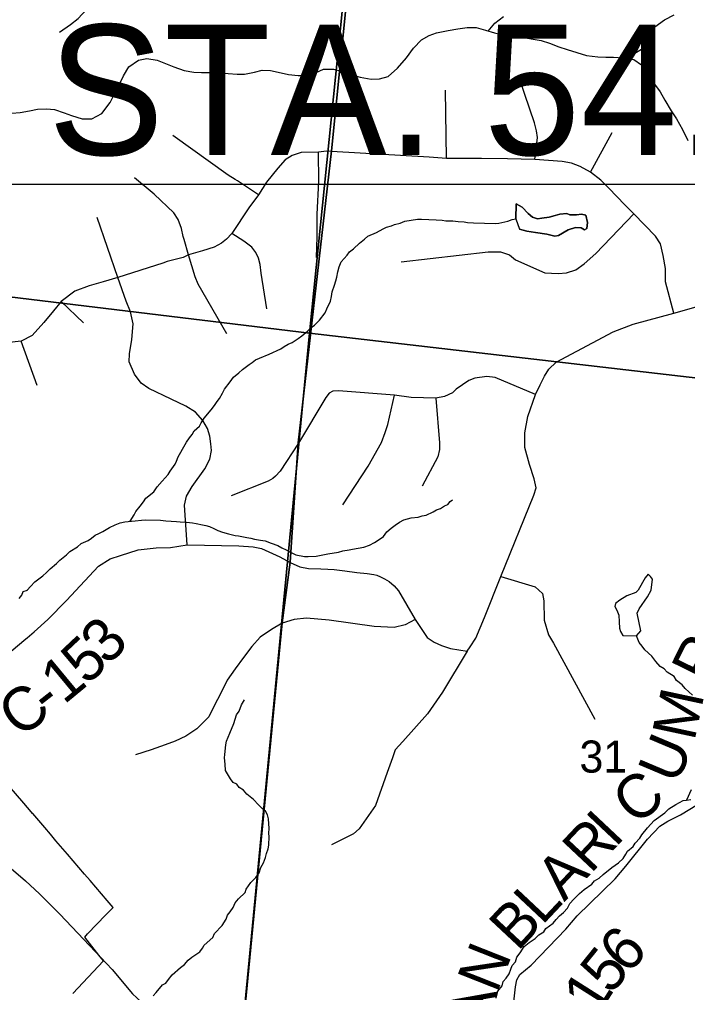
# Model space of a CAD drawing. Extents: x 0 to 34, y 0 to 22.
# Drawn here: x 3.46 to 4.331, y 17.836 to 19.105 of the extents above; entities that cross this region are included whole.
import ezdxf

# ---------------------------------------------------------------- set-up
doc = ezdxf.new("R2010")
doc.units = 0
for name, color, linetype in [('GM_X_Corporation', 7, 'Continuous'), ('GM_X_County_Road', 7, 'Continuous'), ('GM_X_County_Road_Text', 7, 'Continuous'), ('GM_X_Minor_Lake', 7, 'Continuous'), ('GM_X_Minor_River', 7, 'Continuous'), ('GM_X_Section_Text', 7, 'Continuous'), ('GM_X_Township_Road', 7, 'Continuous'), ('SH_Masking', 7, 'Continuous'), ('SH_Text', 7, 'Continuous')]:
    doc.layers.add(name, color=color, linetype=linetype)

msp = doc.modelspace()

# ---------------------------------------------------------------- linework, layer by layer
at = {"layer": 'GM_X_Corporation'}
for points in [[(3.4565, 17.7784), (3.4633, 17.7753), (3.4638, 17.7552), (3.4639, 17.7441), (3.744, 17.7149), (3.7454, 17.7286), (3.8023, 18.3182), (3.8126, 18.3974), (3.8234, 18.553), (3.8667, 18.9339), (3.918, 19.4442), (3.9936, 20.1954), (4.0006, 20.2658), (4.0111, 20.3696), (4.0645, 20.9), (2.1, 20.9)], [(8.9, 17.1766), (8.9, 20.9), (4.0645, 20.9), (4.0111, 20.3696), (4.0006, 20.2658), (3.9936, 20.1954), (3.918, 19.4442), (3.8667, 18.9339), (3.8234, 18.553), (3.8126, 18.3974), (3.8023, 18.3182), (3.7454, 17.7286)], [(3.5292, 17.8347), (3.5691, 17.8771), (3.5634, 17.8846), (3.5572, 17.8924), (3.5449, 17.9081), (3.5482, 17.9126), (3.5724, 17.9374), (3.5817, 17.947), (3.5742, 17.9558), (3.5668, 17.9645), (3.5594, 17.9732), (3.5519, 17.9819), (3.5445, 17.9905), (3.5371, 17.9992), (3.5296, 18.0079), (3.5222, 18.0166), (3.5073, 18.034), (3.5, 18.0427), (3.4926, 18.0514), (3.4769, 18.0693), (3.4767, 18.0695), (3.4727, 18.0742), (3.4627, 18.0858), (3.4488, 18.1021)]]:
    msp.add_lwpolyline(points, dxfattribs=at)
for points in [[(2.9428, 19.8144), (3.9403, 19.7031), (3.8378, 18.696), (2.8429, 18.8167)], [(3.9403, 19.7031), (4.9462, 19.5973), (4.8473, 18.5791), (3.8378, 18.696)], [(3.8378, 18.696), (3.7435, 17.7155), (2.8521, 17.7909), (2.8154, 17.7918), (2.8147, 17.7929), (2.7902, 17.8358), (2.7645, 17.8808), (2.7638, 17.8821), (2.7489, 17.9091), (2.8429, 18.8167)], [(4.8473, 18.5791), (4.7377, 17.6243), (3.7435, 17.7155), (3.8378, 18.696)]]:
    msp.add_lwpolyline(points, close=True, dxfattribs=at)
at = {"layer": 'GM_X_County_Road'}
for points in [[(4.0436, 18.2811), (4.0476, 18.2871), (4.0548, 18.2984), (4.0665, 18.3253), (4.0876, 18.3788), (4.1308, 18.4847), (4.1337, 18.4942), (4.1313, 18.506), (4.125, 18.5248), (4.1188, 18.547), (4.1189, 18.566), (4.1229, 18.5875), (4.133, 18.6161), (4.1389, 18.6289), (4.1445, 18.6402), (4.1504, 18.6491), (4.1598, 18.6584), (4.2341, 18.6979), (4.2601, 18.7078), (4.3134, 18.7223), (4.3485, 18.7321)], [(3.4695, 18.2987), (3.4788, 18.3066), (3.4966, 18.3224), (3.5212, 18.3472), (3.5627, 18.3921), (3.5781, 18.4016), (3.5915, 18.4062), (3.6147, 18.4136), (3.6378, 18.4161), (3.6565, 18.4166), (3.6786, 18.4199), (3.746, 18.4188), (3.7647, 18.4174), (3.7754, 18.4152), (3.7992, 18.4042), (3.8128, 18.3968), (3.8253, 18.3913), (3.8367, 18.3893), (3.853, 18.3888), (3.862, 18.3884), (3.8704, 18.3877), (3.8842, 18.3862), (3.8998, 18.3841), (3.9134, 18.3824), (3.922, 18.3811), (3.9258, 18.3802), (3.9306, 18.3783)], [(3.9306, 18.3783), (3.9359, 18.3757), (3.9421, 18.3722), (3.9486, 18.3664), (3.9541, 18.3601), (3.9758, 18.3226), (3.9916, 18.2992), (4.0006, 18.2928), (4.0101, 18.2887), (4.022, 18.2847), (4.0436, 18.2811)], [(3.3744, 18.2242), (3.407, 18.2511), (3.4361, 18.272), (3.4488, 18.2811), (3.468, 18.2974), (3.4695, 18.2987)], [(3.2959, 18.156), (3.3359, 18.1028), (3.3453, 18.0881), (3.3692, 18.0657), (3.4677, 17.9816), (3.4857, 17.9647), (3.5125, 17.938), (3.536, 17.9132), (3.551, 17.8973)], [(4.1021, 17.8003), (4.1069, 17.8434), (4.1083, 17.8525), (4.1123, 17.8592), (4.1271, 17.8716), (4.1723, 17.9184), (4.1872, 17.9358), (4.2366, 17.9844), (4.2508, 18.0006), (4.2788, 18.0358), (4.2949, 18.0531), (4.3054, 18.0593), (4.322, 18.0679), (4.344, 18.0812)], [(3.551, 17.8973), (3.5807, 17.8659), (3.6073, 17.8343), (3.6297, 17.8131), (3.6897, 17.7545), (3.7156, 17.7426), (3.7393, 17.7307), (3.7418, 17.7296), (3.7456, 17.7281), (3.7766, 17.7155), (3.7825, 17.7131)]]:
    msp.add_lwpolyline(points, dxfattribs=at)
at = {"layer": 'GM_X_Minor_Lake'}
for points in [[(4.112, 18.8317), (4.1214, 18.8292), (4.1327, 18.8277), (4.1475, 18.8254), (4.1581, 18.8225), (4.163, 18.8235), (4.1754, 18.8308), (4.185, 18.834), (4.1922, 18.8334), (4.1967, 18.831), (4.1997, 18.8328), (4.2007, 18.8404), (4.1983, 18.85), (4.193, 18.8512), (4.1862, 18.8506), (4.1774, 18.8505), (4.1737, 18.8525), (4.1645, 18.8516), (4.1584, 18.8495), (4.1507, 18.8474), (4.1412, 18.8461), (4.1355, 18.8455), (4.1287, 18.8476), (4.1231, 18.8523), (4.1154, 18.8605), (4.1075, 18.8649), (4.1073, 18.8454)], [(4.1073, 18.8454), (4.1075, 18.8649), (4.1154, 18.8605), (4.1231, 18.8523), (4.1287, 18.8476), (4.1355, 18.8455), (4.1412, 18.8461), (4.1507, 18.8474), (4.1584, 18.8495), (4.1645, 18.8516), (4.1737, 18.8525), (4.1774, 18.8505), (4.1862, 18.8506), (4.193, 18.8512), (4.1983, 18.85), (4.2007, 18.8404), (4.1997, 18.8328), (4.1967, 18.831), (4.1922, 18.8334), (4.185, 18.834), (4.1754, 18.8308), (4.163, 18.8235), (4.1581, 18.8225), (4.1475, 18.8254), (4.1327, 18.8277), (4.1214, 18.8292), (4.1119, 18.8317)], [(4.1073, 18.8454), (4.112, 18.8317)], [(4.2646, 18.3013), (4.2702, 18.308), (4.2655, 18.3309), (4.2679, 18.3365), (4.2789, 18.3522), (4.2837, 18.3608), (4.2853, 18.3752), (4.2827, 18.3787), (4.2797, 18.3818), (4.2758, 18.377), (4.2666, 18.3609), (4.2635, 18.3579), (4.252, 18.3533), (4.2427, 18.3478), (4.2373, 18.3434), (4.2361, 18.3397), (4.239, 18.3346), (4.2415, 18.3281), (4.242, 18.3197), (4.2422, 18.3114), (4.2435, 18.3068), (4.2468, 18.3017)], [(4.2468, 18.3017), (4.2646, 18.3013)]]:
    msp.add_lwpolyline(points, dxfattribs=at)
at = {"layer": 'GM_X_Minor_River'}
for points in [[(4.0712, 19.0903), (4.0796, 19.1005), (4.0909, 19.1093)], [(4.2539, 19.0544), (4.2623, 19.0615), (4.2754, 19.0691), (4.2826, 19.0818), (4.2887, 19.0957), (4.3011, 19.1049), (4.3139, 19.1117)], [(3.4496, 18.9831), (3.4606, 18.9839), (3.4728, 18.9863), (3.4831, 18.9882), (3.4949, 18.989), (3.5055, 18.988), (3.5179, 18.9835), (3.5277, 18.9801), (3.5413, 18.9759), (3.5542, 18.9756), (3.5669, 18.9828), (3.578, 18.997), (3.5828, 19.0067), (3.588, 19.0168), (3.5953, 19.0318), (3.6025, 19.0438), (3.6149, 19.0525), (3.6259, 19.0545), (3.6392, 19.0522), (3.6501, 19.0481), (3.661, 19.0436), (3.6745, 19.0387), (3.6873, 19.0368), (3.6972, 19.0361), (3.7094, 19.0362), (3.7215, 19.0358), (3.7321, 19.0351), (3.7435, 19.0341), (3.7533, 19.0342), (3.7663, 19.0365), (3.7763, 19.0392), (3.7873, 19.0389), (3.8009, 19.0359), (3.8107, 19.0337), (3.8232, 19.0322), (3.8342, 19.0322), (3.8468, 19.0364), (3.8564, 19.0404), (3.8694, 19.0407), (3.8792, 19.0382), (3.8904, 19.0341), (3.904, 19.0303), (3.9184, 19.0276), (3.9294, 19.028), (3.9405, 19.0311), (3.9529, 19.0418), (3.9647, 19.0555), (3.9735, 19.0678), (3.984, 19.0789), (3.9941, 19.0847), (4.0037, 19.0879), (4.0189, 19.0912), (4.0315, 19.0932), (4.0437, 19.0951), (4.0555, 19.0951), (4.0676, 19.0914), (4.0792, 19.088), (4.0898, 19.0854), (4.103, 19.0839), (4.1155, 19.0824), (4.1272, 19.0802), (4.1401, 19.0779), (4.151, 19.0746), (4.1634, 19.0696)], [(4.1634, 19.0696), (4.1743, 19.0663), (4.1867, 19.0625), (4.1995, 19.0584), (4.2143, 19.0568), (4.2245, 19.0561), (4.2344, 19.0562), (4.2473, 19.0555), (4.2613, 19.0532), (4.271, 19.0461), (4.2797, 19.0336), (4.2881, 19.0212), (4.2954, 19.0111), (4.3015, 19.0003), (4.3099, 18.9864), (4.3168, 18.9756), (4.3244, 18.962), (4.3315, 18.9474)], [(3.6042, 18.4508), (3.6092, 18.4593), (3.6116, 18.4634), (3.6171, 18.4704), (3.6215, 18.476), (3.6243, 18.4808), (3.6349, 18.4892), (3.6393, 18.4955), (3.6456, 18.5029), (3.6535, 18.5117), (3.6563, 18.5162), (3.6627, 18.5251), (3.6647, 18.5292), (3.6668, 18.5348), (3.6701, 18.5408), (3.6725, 18.5449), (3.6774, 18.5539), (3.6813, 18.5594), (3.6849, 18.5639), (3.6877, 18.5687), (3.6944, 18.575), (3.6968, 18.579), (3.7008, 18.5854), (3.7096, 18.5961), (3.7139, 18.6016), (3.7175, 18.6068), (3.7207, 18.6109), (3.7244, 18.618), (3.7272, 18.6229), (3.7347, 18.6325), (3.7388, 18.6388), (3.7458, 18.6446), (3.7505, 18.6487), (3.7591, 18.6552), (3.7633, 18.6581), (3.7676, 18.6614), (3.773, 18.6635), (3.7853, 18.6687), (3.8008, 18.6758), (3.805, 18.6787), (3.8101, 18.682), (3.8155, 18.684), (3.8233, 18.6891), (3.8279, 18.6927), (3.8354, 18.6989), (3.8397, 18.703), (3.8447, 18.7066), (3.851, 18.7132), (3.8586, 18.7228), (3.8607, 18.7277), (3.8652, 18.7378), (3.8665, 18.7442), (3.8675, 18.7499), (3.8708, 18.7589), (3.8722, 18.7646), (3.8735, 18.7691), (3.8749, 18.7763), (3.8766, 18.7827), (3.8795, 18.7894), (3.887, 18.7979), (3.8902, 18.8023), (3.8953, 18.8063), (3.9031, 18.8137), (3.9097, 18.8188), (3.914, 18.8228), (3.9256, 18.8273), (3.9341, 18.8324), (3.9384, 18.8345), (3.9449, 18.8362), (3.9491, 18.8379), (3.9564, 18.8396), (3.9622, 18.8421), (3.979, 18.8449), (3.9839, 18.8451), (4.0032, 18.8441), (4.0112, 18.8434), (4.0157, 18.8429), (4.0248, 18.8426), (4.032, 18.8419), (4.0396, 18.8413), (4.0441, 18.8407), (4.0521, 18.8401), (4.0805, 18.8391), (4.0851, 18.8397), (4.0966, 18.8424), (4.1023, 18.8444), (4.1073, 18.8454)], [(3.4699, 18.3607), (3.4742, 18.3655), (3.4797, 18.3718), (3.4848, 18.3758), (3.4902, 18.3794), (3.4949, 18.3838), (3.4997, 18.3886), (3.5079, 18.3955), (3.5122, 18.3999), (3.5212, 18.4068), (3.5255, 18.4112), (3.5352, 18.4174), (3.5403, 18.4218), (3.5492, 18.4256), (3.5538, 18.4285), (3.5585, 18.4325), (3.5631, 18.4347), (3.5686, 18.4375), (3.5771, 18.4425), (3.5844, 18.4461), (3.591, 18.4485), (3.5971, 18.4498), (3.6058, 18.451), (3.6104, 18.4513), (3.6188, 18.4521), (3.6237, 18.4527), (3.6438, 18.452), (3.6507, 18.4514), (3.6643, 18.4506), (3.6692, 18.45), (3.6776, 18.4497), (3.6855, 18.4487), (3.69, 18.4478), (3.6983, 18.4463), (3.7028, 18.445), (3.7074, 18.4441), (3.7133, 18.4413), (3.7186, 18.4388), (3.7245, 18.4363), (3.7325, 18.4345), (3.7411, 18.4323), (3.7453, 18.4318), (3.7562, 18.4295), (3.7615, 18.4286), (3.7664, 18.4273), (3.7743, 18.4262), (3.7803, 18.4253), (3.7882, 18.422), (3.7968, 18.419), (3.8021, 18.4162), (3.8077, 18.4133), (3.8151, 18.4096), (3.8203, 18.4068), (3.8313, 18.4049), (3.8362, 18.4047), (3.8468, 18.4051), (3.8621, 18.4084), (3.8759, 18.4106), (3.8813, 18.4123), (3.8897, 18.4135), (3.8942, 18.4145), (3.9088, 18.417), (3.9164, 18.4194), (3.923, 18.423), (3.9304, 18.4277), (3.9347, 18.431), (3.9391, 18.4369), (3.9445, 18.4417), (3.9496, 18.4457), (3.9554, 18.4496), (3.9609, 18.4525), (3.9708, 18.4552), (3.9796, 18.456), (3.985, 18.4577), (3.9903, 18.4587), (3.9992, 18.463), (4.0038, 18.4658), (4.0088, 18.4676), (4.0139, 18.4708), (4.0185, 18.4726), (4.0217, 18.4766), (4.0244, 18.4789)], [(3.4592, 18.3501), (3.4628, 18.3545), (3.4645, 18.359), (3.47, 18.3608)], [(4.3375, 18.224), (4.328, 18.2327), (4.324, 18.2374), (4.3166, 18.2429), (4.3137, 18.248), (4.3044, 18.254), (4.3008, 18.2583), (4.2955, 18.2612), (4.2897, 18.2678), (4.2846, 18.2748), (4.2754, 18.2828), (4.2718, 18.2878), (4.2682, 18.2925), (4.2664, 18.2971), (4.2646, 18.3013)], [(3.6342, 17.8316), (3.6381, 17.8361), (3.6464, 17.8457), (3.6507, 17.8482), (3.6539, 17.853), (3.659, 17.8589), (3.6696, 17.8684), (3.6751, 17.8724), (3.6798, 17.878), (3.6845, 17.882), (3.695, 17.8888), (3.6986, 17.8936), (3.7006, 17.8978), (3.712, 17.9076), (3.7141, 17.9129), (3.7243, 17.9232), (3.7291, 17.9317), (3.7312, 17.9366), (3.7344, 17.9411), (3.7384, 17.947), (3.7409, 17.953), (3.7456, 17.9582), (3.7539, 17.9662), (3.7552, 17.9708), (3.7615, 17.9793), (3.7682, 17.9859), (3.7722, 17.9922), (3.7744, 17.999), (3.778, 18.0049), (3.7805, 18.0121), (3.7818, 18.0174), (3.7839, 18.0234), (3.7849, 18.0283), (3.7852, 18.0393), (3.785, 18.0435), (3.7852, 18.0503), (3.7851, 18.056), (3.7845, 18.0625), (3.7832, 18.0675), (3.7807, 18.0725), (3.7763, 18.0761), (3.7715, 18.0808), (3.7649, 18.0879), (3.7605, 18.0911), (3.7564, 18.0946), (3.7517, 18.1001), (3.7464, 18.1033), (3.7432, 18.1076), (3.7383, 18.1101), (3.7351, 18.1148), (3.7311, 18.1214), (3.7286, 18.1256), (3.7278, 18.134), (3.7273, 18.142), (3.7274, 18.1466), (3.729, 18.1591), (3.7299, 18.164), (3.7341, 18.1741), (3.7391, 18.1868), (3.7429, 18.1981), (3.7461, 18.2029), (3.7494, 18.2112), (3.7534, 18.2179)], [(4.3302, 18.0871), (4.3363, 18.1009)], [(4.0817, 17.8287), (4.0835, 17.8378), (4.0894, 17.8448), (4.0908, 17.8501), (4.0947, 17.8545), (4.0983, 17.8601), (4.1008, 17.8665), (4.1025, 17.871), (4.1068, 17.8758), (4.1086, 17.8822), (4.1129, 17.8877), (4.1182, 17.8959), (4.1244, 17.901), (4.1322, 17.9065), (4.1373, 17.9112), (4.1439, 17.9152), (4.1463, 17.9196), (4.156, 17.9262), (4.16, 17.9313), (4.164, 17.9358), (4.1694, 17.9405), (4.1746, 17.946), (4.1778, 17.952), (4.1829, 17.9575), (4.1904, 17.9649), (4.1963, 17.9704), (4.2064, 17.9773), (4.21, 17.9817), (4.2158, 17.9849), (4.2212, 17.9897), (4.2322, 17.9988), (4.2411, 18.0049), (4.2474, 18.0108), (4.2506, 18.0164), (4.2527, 18.0205), (4.2601, 18.0263), (4.2629, 18.0308), (4.2688, 18.0371), (4.2716, 18.0415), (4.2788, 18.0508), (4.2878, 18.0603), (4.3015, 18.0705), (4.3066, 18.0757), (4.3159, 18.0814), (4.3205, 18.0839), (4.3256, 18.0864), (4.3298, 18.087), (4.3355, 18.0876)]]:
    msp.add_lwpolyline(points, dxfattribs=at)
at = {"layer": 'GM_X_Township_Road'}
for p, q in [((4.0167, 18.9239), (4.0153, 19.0132)), ((4.2047, 18.9063), (4.2328, 18.9581)), ((3.5432, 18.7098), (3.5142, 18.7374)), ((3.4828, 18.6277), (3.462, 18.6857))]:
    msp.add_line(p, q, dxfattribs=at)
for points in [[(3.5119, 19.0888), (3.5263, 19.0989), (3.5362, 19.1066), (3.5469, 19.1186), (3.5617, 19.1386), (3.5737, 19.1518), (3.5792, 19.157), (3.5903, 19.1644), (3.6011, 19.1696), (3.6149, 19.1773), (3.6257, 19.1856), (3.6303, 19.1924), (3.6401, 19.209), (3.6626, 19.2502), (3.669, 19.2585), (3.701, 19.2979)], [(4.1318, 18.9228), (4.1355, 18.9516), (4.1342, 18.96), (4.1315, 18.9707), (4.1125, 19.0267)], [(3.741, 18.8968), (3.7318, 18.9025), (3.6599, 18.9539)], [(3.8602, 18.9337), (3.8499, 18.9325), (3.8273, 18.9318), (3.8156, 18.928), (3.8063, 18.9224), (3.7966, 18.9114), (3.7821, 18.8931), (3.7714, 18.8765)], [(3.847, 18.7947), (3.848, 18.822), (3.8481, 18.8516), (3.8501, 18.8941), (3.8499, 18.9325)], [(4.3134, 18.7223), (4.3026, 18.7633), (4.3023, 18.7805), (4.2994, 18.7973), (4.2957, 18.8126), (4.2893, 18.8227), (4.2609, 18.8518), (4.2493, 18.8637), (4.2287, 18.8853), (4.218, 18.8956), (4.2047, 18.9063), (4.191, 18.9135), (4.1798, 18.9178), (4.1675, 18.9202), (4.1318, 18.9228), (4.0964, 18.9236), (4.0624, 18.9242), (4.0167, 18.9239), (3.994, 18.9257), (3.8669, 18.9333), (3.8602, 18.9337)], [(3.6743, 18.8184), (3.6731, 18.8224), (3.6711, 18.8327), (3.6667, 18.8444), (3.6609, 18.8531), (3.6355, 18.8776), (3.6099, 18.8989)], [(3.7714, 18.8765), (3.744, 18.8948), (3.741, 18.8968)], [(3.7714, 18.8765), (3.7589, 18.8598), (3.7366, 18.8261), (3.7296, 18.8189), (3.7232, 18.8134), (3.7135, 18.8084), (3.6985, 18.8035), (3.6802, 18.7983), (3.6731, 18.795), (3.6525, 18.7896), (3.6466, 18.7876)], [(3.6786, 18.4199), (3.6748, 18.4716), (3.6774, 18.4836), (3.6848, 18.4963), (3.7015, 18.5191), (3.7081, 18.5317), (3.71, 18.5429), (3.7095, 18.5519), (3.7079, 18.5616), (3.7048, 18.5719), (3.6988, 18.5823), (3.6894, 18.593), (3.6765, 18.6009), (3.6575, 18.6099), (3.6283, 18.6239), (3.6183, 18.6311), (3.6097, 18.6427), (3.6026, 18.6589), (3.6032, 18.6692), (3.6064, 18.6881), (3.6078, 18.7084), (3.6047, 18.724), (3.5987, 18.7377), (3.588, 18.7686), (3.561, 18.847)], [(3.9575, 18.7894), (4.0711, 18.8024), (4.087, 18.8021), (4.0988, 18.7983), (4.1069, 18.792), (4.1448, 18.7748), (4.1623, 18.7738), (4.1731, 18.7748), (4.1855, 18.7789), (4.1963, 18.7866), (4.2115, 18.7999), (4.2609, 18.8518)], [(3.73, 18.6951), (3.6926, 18.7603), (3.6887, 18.7695), (3.6802, 18.7983), (3.6743, 18.8184)], [(3.7825, 18.7278), (3.7748, 18.7744), (3.7735, 18.7858), (3.7716, 18.7938), (3.7681, 18.8015), (3.7627, 18.8084), (3.7523, 18.8164), (3.7366, 18.8261)], [(3.6466, 18.7876), (3.588, 18.7686), (3.5688, 18.763)], [(3.5688, 18.763), (3.5505, 18.7577), (3.5321, 18.7509), (3.5142, 18.7374), (3.5042, 18.7253), (3.4914, 18.71), (3.4762, 18.6932), (3.462, 18.6857), (3.4426, 18.6835), (3.4299, 18.6833), (3.4148, 18.6881), (3.4016, 18.6932), (3.3924, 18.697)], [(4.133, 18.6161), (4.08, 18.6382), (4.0695, 18.6398), (4.0537, 18.6373), (4.046, 18.6343), (4.0293, 18.6231), (4.0247, 18.6184), (4.0139, 18.6134), (4.0029, 18.6114), (3.9706, 18.6123), (3.9488, 18.6152), (3.8759, 18.6211), (3.8686, 18.6203), (3.8635, 18.6177), (3.8594, 18.6123), (3.8236, 18.5525)], [(3.8814, 18.4723), (3.9147, 18.5227), (3.9318, 18.5534), (3.9368, 18.5666), (3.9401, 18.5768), (3.9488, 18.6152)], [(4.0029, 18.6114), (4.0074, 18.5532), (4.0076, 18.5444), (4.0056, 18.5347), (3.9848, 18.4964)], [(3.8236, 18.5525), (3.7999, 18.5162), (3.7936, 18.5096), (3.7902, 18.5066), (3.784, 18.503), (3.736, 18.4841)], [(4.0876, 18.3788), (4.1325, 18.3653), (4.1418, 18.3564), (4.1439, 18.347), (4.1442, 18.3215), (4.1497, 18.3025), (4.1563, 18.2918), (4.2101, 18.1927)], [(3.9758, 18.3226), (3.963, 18.3156), (3.9483, 18.3123), (3.9223, 18.3135), (3.8637, 18.3219), (3.8341, 18.3242), (3.818, 18.3225), (3.8025, 18.3177)], [(3.8025, 18.3177), (3.7883, 18.3094), (3.7735, 18.2994), (3.7628, 18.2873), (3.7521, 18.2728), (3.741, 18.2583), (3.7307, 18.2435), (3.722, 18.2258), (3.7141, 18.2107), (3.7065, 18.1955), (3.691, 18.18), (3.6768, 18.1703), (3.6627, 18.1637), (3.6499, 18.1589), (3.6313, 18.1524), (3.6109, 18.1458)], [(4.0436, 18.2811), (4.0117, 18.2276), (3.992, 18.1993), (3.9599, 18.1632), (3.9498, 18.1525), (3.9461, 18.1423), (3.9392, 18.123), (3.9243, 18.0799), (3.903, 18.0496), (3.8956, 18.0429), (3.8667, 18.0285)]]:
    msp.add_lwpolyline(points, dxfattribs=at)
at = {"layer": 'SH_Masking'}
msp.add_lwpolyline([(3.3595, 19.4095), (5.117, 19.4095), (5.117, 18.89), (3.3595, 18.89)], close=True, dxfattribs=at)
at = {"layer": 'SH_Text'}
msp.add_lwpolyline([(3.3595, 19.4095), (5.117, 19.4095), (5.117, 18.89), (3.3595, 18.89)], close=True, dxfattribs=at)

# ---------------------------------------------------------------- texts
at = {"layer": 'GM_X_County_Road_Text'}
for s, rotation, p in [('3', 45.4161, (3.5746, 18.2613)), ('5', 43.3339, (3.5476, 18.2357)), ('R', 63.8521, (4.3591, 18.2357)), ('1', 39.5884, (3.5176, 18.2107)), ('C', 37.6513, (3.4606, 18.1665)), ('-', 38.0034, (3.4978, 18.1952)), ('M', 77.94, (4.3401, 18.1629)), ('U', 67.1114, (4.3172, 18.1057)), ('C', 39.3553, (4.2633, 18.0523)), ('I', 46.7182, (4.2366, 18.0239)), ('R', 46.7548, (4.2047, 17.9899)), ('A', 46.7557, (4.1704, 17.9535)), ('L', 46.7564, (4.1413, 17.9226)), ('B', 46.8901, (4.1094, 17.8885)), ('6', 46.8374, (4.2524, 17.8582)), ('N', 68.4238, (4.0823, 17.8338)), ('5', 51.1043, (4.2312, 17.8318)), ('1', 57.6476, (4.2135, 17.8036)), ('A', 79.8418, (4.0743, 17.7874))]:
    msp.add_text(s, height=0.0568, rotation=rotation, dxfattribs=at).set_placement(p)
at = {"layer": 'GM_X_Section_Text'}
msp.add_text('31', height=0.04186, rotation=0, dxfattribs=at).set_placement((4.1902, 18.1228))
at = {"layer": 'SH_Text'}
msp.add_text('STA. 54.47.38', height=0.17, dxfattribs=at).set_placement((3.4967, 18.9287))

doc.saveas('drawing.dxf')
